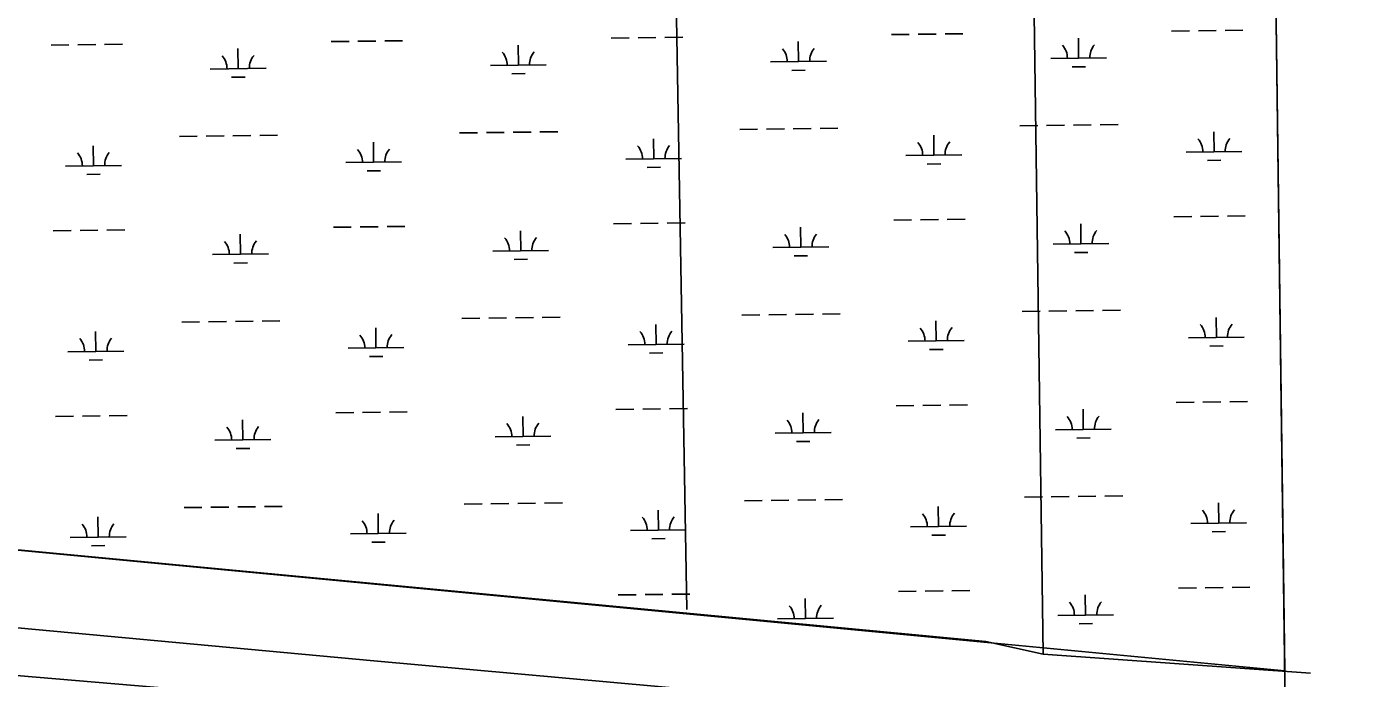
# Model space of a CAD drawing. Extents: x 3715084 to 3753216, y 488173 to 513963.
# Drawn here: x 3748666 to 3751049, y 503897 to 505065 of the extents above; entities that cross this region are included whole.
import ezdxf

# ---------------------------------------------------------------- set-up
doc = ezdxf.new("R2010")
doc.units = 0
for name, color, linetype in [('V-GRID-FRAM', 7, 'Continuous'), ('V-TOPO-SHOR', 7, 'Continuous'), ('V-WETL-SWMP', 7, 'Continuous')]:
    doc.layers.add(name, color=color, linetype=linetype)

msp = doc.modelspace()

# ---------------------------------------------------------------- linework, layer by layer
at = {"layer": 'V-GRID-FRAM'}
msp.add_lwpolyline([(3719350.3, 493590.7), (3719130.8, 511772.1), (3750813.3, 512168.5), (3751048.6, 493987.2), (3719350.3, 493590.7)], dxfattribs=at)
at = {"layer": 'V-TOPO-SHOR'}
msp.add_line((3745333.9, 504442.1), (3750384.8, 503963.3), dxfattribs=at)
for points in [[(3750487.4, 503940.5), (3750441.8, 507167.1), (3750715.4, 507748.6)], [(3749848.9, 504020.3), (3749826.1, 505320), (3749848.9, 505787.5), (3749826.1, 505981.3), (3749712.1, 506083.9)], [(3743212.3, 504868.4), (3743444.1, 504846.1), (3743609.9, 504826.8), (3743721.7, 504799.8), (3743868.2, 504753.6), (3743987.7, 504703.5), (3744068.7, 504661.1), (3744141.9, 504607.1), (3744288.4, 504526.1), (3744319.3, 504491.4), (3744392.5, 504425.9), (3744458, 504387.3), (3744500.4, 504368.1), (3744608.4, 504356.5), (3744693.2, 504352.7), (3744909.1, 504333.4), (3745136.5, 504306.4), (3745799.6, 504244.7), (3746674.7, 504171.5), (3747673.2, 504075.1), (3748455.8, 504005.7), (3749288.5, 503928.6), (3750055.6, 503859.2), (3750950, 503778.2)], [(3750950, 503689.6), (3749947.7, 503778.2), (3749650.8, 503812.9), (3748929.9, 503878.5), (3748471.2, 503917), (3747453.4, 504021.1), (3746713.3, 504090.5), (3745502.8, 504186.9)], [(3750384.8, 503963.3), (3750487.4, 503940.5), (3750966.3, 503906.3)]]:
    msp.add_lwpolyline(points, dxfattribs=at)
at = {"layer": 'V-WETL-SWMP'}
for p, q in [((3750813.3, 512168.5), (3750920.2, 503910.6)), ((3750215.6, 505050.7), (3750247.6, 505051.1)), ((3750263.6, 505051.3), (3750295.6, 505051.7)), ((3750311.6, 505051.9), (3750343.6, 505052.3)), ((3750717.5, 505057), (3750749.5, 505057.4)), ((3750765.5, 505057.6), (3750797.5, 505058)), ((3750813.5, 505058.2), (3750845.4, 505058.6)), ((3748710, 505031.9), (3748742, 505032.3)), ((3748758, 505032.5), (3748790, 505032.9)), ((3748806, 505033.1), (3748838, 505033.5)), ((3749045.4, 504989.7), (3749044.9, 505025.7)), ((3749211.9, 505038.2), (3749243.9, 505038.6)), ((3749259.8, 505038.8), (3749291.8, 505039.2)), ((3749307.8, 505039.4), (3749339.8, 505039.8)), ((3749547.3, 504995.9), (3749546.8, 505031.9)), ((3749713.7, 505044.4), (3749745.7, 505044.8)), ((3749761.7, 505045), (3749793.7, 505045.4)), ((3749809.7, 505045.6), (3749841.7, 505046)), ((3750049.1, 505002.2), (3750048.7, 505038.2)), ((3750551, 505008.5), (3750550.5, 505044.5)), ((3749999.1, 505001.6), (3750099.1, 505002.8)), ((3750501, 505007.8), (3750601, 505009.1)), ((3748995.4, 504989), (3749095.4, 504990.3)), ((3749497.3, 504995.3), (3749597.2, 504996.6)), ((3749535.4, 504980.4), (3749559.4, 504980.7)), ((3750037.3, 504986.6), (3750061.3, 504986.9)), ((3750539.2, 504992.9), (3750563.2, 504993.2)), ((3749033.6, 504974.1), (3749057.6, 504974.4)), ((3749943.8, 504880.8), (3749975.8, 504881.2)), ((3749991.8, 504881.4), (3750023.8, 504881.8)), ((3750039.8, 504882), (3750071.8, 504882.4)), ((3750087.8, 504882.6), (3750119.8, 504883)), ((3750445.7, 504887.1), (3750477.7, 504887.5)), ((3750493.6, 504887.7), (3750525.6, 504888.1)), ((3750541.6, 504888.3), (3750573.6, 504888.7)), ((3750589.6, 504888.9), (3750621.6, 504889.3)), ((3748940, 504868.3), (3748972, 504868.7)), ((3748988, 504868.9), (3749020, 504869.3)), ((3749036, 504869.5), (3749068, 504869.9)), ((3749084, 504870.1), (3749116, 504870.5)), ((3749288, 504821.9), (3749287.5, 504857.9)), ((3749441.9, 504874.5), (3749473.9, 504874.9)), ((3749489.9, 504875.1), (3749521.9, 504875.5)), ((3749537.9, 504875.7), (3749569.9, 504876.1)), ((3749585.9, 504876.3), (3749617.9, 504876.7)), ((3749789.8, 504828.1), (3749789.4, 504864.1)), ((3750291.7, 504834.4), (3750291.3, 504870.4)), ((3750793.6, 504840.7), (3750793.1, 504876.7)), ((3748786.1, 504815.6), (3748785.7, 504851.6)), ((3750241.7, 504833.8), (3750341.7, 504835)), ((3750743.6, 504840.1), (3750843.6, 504841.3)), ((3748736.1, 504815), (3748836.1, 504816.2)), ((3749238, 504821.2), (3749338, 504822.5)), ((3749739.8, 504827.5), (3749839.8, 504828.8)), ((3749778, 504812.6), (3749802, 504812.9)), ((3750279.9, 504818.8), (3750303.9, 504819.1)), ((3750781.8, 504825.1), (3750805.8, 504825.4)), ((3748774.3, 504800), (3748798.3, 504800.3)), ((3749276.2, 504806.3), (3749300.2, 504806.6)), ((3749813.9, 504713), (3749845.9, 504713.4)), ((3750219.7, 504718.1), (3750251.7, 504718.5)), ((3750267.7, 504718.7), (3750299.7, 504719.1)), ((3750315.7, 504719.3), (3750347.7, 504719.7)), ((3750721.6, 504724.3), (3750753.6, 504724.7)), ((3750769.6, 504724.9), (3750801.6, 504725.3)), ((3750817.6, 504725.5), (3750849.6, 504725.9)), ((3748714.1, 504699.3), (3748746.1, 504699.7)), ((3748762.1, 504699.9), (3748794.1, 504700.3)), ((3748810.1, 504700.5), (3748842.1, 504700.9)), ((3749049.5, 504657), (3749049.1, 504693)), ((3749216, 504705.5), (3749248, 504705.9)), ((3749264, 504706.1), (3749296, 504706.5)), ((3749312, 504706.7), (3749344, 504707.1)), ((3749551.4, 504663.3), (3749551, 504699.3)), ((3749717.9, 504711.8), (3749749.9, 504712.2)), ((3749765.9, 504712.4), (3749797.9, 504712.8)), ((3750053.3, 504669.6), (3750052.8, 504705.6)), ((3750555.1, 504675.8), (3750554.7, 504711.8)), ((3750003.3, 504668.9), (3750103.3, 504670.2)), ((3750505.1, 504675.2), (3750605.1, 504676.4)), ((3748999.5, 504656.4), (3749099.5, 504657.6)), ((3749501.4, 504662.7), (3749601.4, 504663.9)), ((3749539.6, 504647.7), (3749563.6, 504648)), ((3750041.5, 504654), (3750065.5, 504654.3)), ((3750543.3, 504660.2), (3750567.3, 504660.5)), ((3749037.7, 504641.4), (3749061.7, 504641.7)), ((3749947.9, 504548.2), (3749979.9, 504548.6)), ((3749995.9, 504548.8), (3750027.9, 504549.2)), ((3750043.9, 504549.4), (3750075.9, 504549.8)), ((3750091.9, 504550), (3750123.9, 504550.4)), ((3750449.8, 504554.4), (3750481.8, 504554.8)), ((3750497.8, 504555), (3750529.8, 504555.4)), ((3750545.8, 504555.6), (3750577.8, 504556)), ((3750593.8, 504556.2), (3750625.8, 504556.6)), ((3748944.2, 504535.6), (3748976.2, 504536)), ((3748992.2, 504536.2), (3749024.2, 504536.6)), ((3749040.2, 504536.8), (3749072.2, 504537.2)), ((3749088.2, 504537.4), (3749120.2, 504537.8)), ((3749292.1, 504489.2), (3749291.7, 504525.2)), ((3749446.1, 504541.9), (3749478.1, 504542.3)), ((3749494.1, 504542.5), (3749526.1, 504542.9)), ((3749542.1, 504543.1), (3749574.1, 504543.5)), ((3749590.1, 504543.7), (3749622.1, 504544.1)), ((3749794, 504495.5), (3749793.5, 504531.5)), ((3750295.9, 504501.8), (3750295.4, 504537.8)), ((3750797.7, 504508), (3750797.3, 504544)), ((3750920.2, 503910.6), (3744558.2, 504516.8)), ((3748790.3, 504482.9), (3748789.8, 504518.9)), ((3750245.9, 504501.1), (3750345.9, 504502.4)), ((3750747.7, 504507.4), (3750847.7, 504508.7)), ((3748740.3, 504482.3), (3748840.3, 504483.6)), ((3749242.1, 504488.6), (3749342.1, 504489.8)), ((3749744, 504494.9), (3749844, 504496.1)), ((3749782.2, 504479.9), (3749806.2, 504480.2)), ((3750284.1, 504486.2), (3750308.1, 504486.5)), ((3750785.9, 504492.5), (3750809.9, 504492.8)), ((3748778.5, 504467.4), (3748802.5, 504467.7)), ((3749280.3, 504473.6), (3749304.3, 504473.9)), ((3749770, 504379.7), (3749802, 504380.1)), ((3749818, 504380.3), (3749850, 504380.7)), ((3750223.9, 504385.4), (3750255.9, 504385.8)), ((3750271.9, 504386), (3750303.9, 504386.4)), ((3750319.9, 504386.6), (3750351.9, 504387)), ((3750725.8, 504391.7), (3750757.8, 504392.1)), ((3750773.8, 504392.3), (3750805.8, 504392.7)), ((3750821.8, 504392.9), (3750853.8, 504393.3)), ((3748718.3, 504366.6), (3748750.3, 504367)), ((3748766.3, 504367.2), (3748798.3, 504367.6)), ((3748814.3, 504367.8), (3748846.3, 504368.2)), ((3749053.7, 504324.4), (3749053.2, 504360.4)), ((3749220.2, 504372.9), (3749252.2, 504373.3)), ((3749268.2, 504373.5), (3749300.2, 504373.9)), ((3749316.2, 504374.1), (3749348.2, 504374.5)), ((3749555.6, 504330.6), (3749555.1, 504366.6)), ((3749722, 504379.1), (3749754, 504379.5)), ((3750057.4, 504336.9), (3750057, 504372.9)), ((3750559.3, 504343.2), (3750558.9, 504379.2)), ((3750007.4, 504336.3), (3750107.4, 504337.5)), ((3750509.3, 504342.6), (3750609.3, 504343.8)), ((3749003.7, 504323.7), (3749103.7, 504325)), ((3749041.9, 504308.8), (3749065.9, 504309.1)), ((3749505.6, 504330), (3749605.6, 504331.3)), ((3749543.8, 504315.1), (3749567.8, 504315.4)), ((3750045.6, 504321.3), (3750069.6, 504321.6)), ((3750547.5, 504327.6), (3750571.5, 504327.9)), ((3749952.1, 504215.5), (3749984.1, 504215.9)), ((3750000.1, 504216.1), (3750032.1, 504216.5)), ((3750048.1, 504216.7), (3750080.1, 504217.1)), ((3750096.1, 504217.3), (3750128.1, 504217.7)), ((3750454, 504221.8), (3750486, 504222.2)), ((3750502, 504222.4), (3750534, 504222.8)), ((3750550, 504223), (3750582, 504223.4)), ((3750598, 504223.6), (3750630, 504224)), ((3748948.4, 504203), (3748980.4, 504203.4)), ((3748996.4, 504203.6), (3749028.4, 504204)), ((3749044.4, 504204.2), (3749076.4, 504204.6)), ((3749092.4, 504204.8), (3749124.3, 504205.2)), ((3749296.3, 504156.6), (3749295.8, 504192.6)), ((3749450.2, 504209.2), (3749482.2, 504209.6)), ((3749498.2, 504209.8), (3749530.2, 504210.2)), ((3749546.2, 504210.4), (3749578.2, 504210.8)), ((3749594.2, 504211), (3749626.2, 504211.4)), ((3749798.2, 504162.8), (3749797.7, 504198.8)), ((3750300, 504169.1), (3750299.6, 504205.1)), ((3750801.9, 504175.4), (3750801.4, 504211.4)), ((3748794.4, 504150.3), (3748794, 504186.3)), ((3750250, 504168.5), (3750350, 504169.7)), ((3750751.9, 504174.8), (3750851.9, 504176)), ((3748744.4, 504149.7), (3748844.4, 504150.9)), ((3749246.3, 504155.9), (3749346.3, 504157.2)), ((3749748.2, 504162.2), (3749848.1, 504163.5)), ((3749786.3, 504147.3), (3749810.3, 504147.6)), ((3750288.2, 504153.5), (3750312.2, 504153.8)), ((3750790.1, 504159.8), (3750814.1, 504160.1)), ((3748782.6, 504134.7), (3748806.6, 504135)), ((3749284.5, 504141), (3749308.5, 504141.3)), ((3749726.2, 504046.5), (3749758.2, 504046.9)), ((3749774.2, 504047.1), (3749806.2, 504047.5)), ((3749822.2, 504047.7), (3749854.2, 504048.1)), ((3750228.1, 504052.8), (3750260.1, 504053.2)), ((3750276.1, 504053.4), (3750308.1, 504053.8)), ((3750324.1, 504054), (3750356.1, 504054.4)), ((3750563.5, 504010.5), (3750563, 504046.5)), ((3750729.9, 504059), (3750761.9, 504059.4)), ((3750777.9, 504059.6), (3750809.9, 504060)), ((3750825.9, 504060.2), (3750857.9, 504060.6)), ((3750061.6, 504004.3), (3750061.1, 504040.3)), ((3750011.6, 504003.6), (3750111.6, 504004.9)), ((3750513.5, 504009.9), (3750613.5, 504011.2)), ((3750551.7, 503994.9), (3750575.7, 503995.2))]:
    msp.add_line(p, q, dxfattribs=at)
for centre, start, end in [((3749993.9, 505002), 359.9442, 41.4878), ((3750104.4, 505003.4), 139.9442, 181.4878), ((3750495.7, 505008.3), 359.9442, 41.4878), ((3750606.2, 505009.6), 139.9442, 181.4878), ((3748990.1, 504989.4), 359.9442, 41.4878), ((3749100.6, 504990.8), 139.9442, 181.4878), ((3749492, 504995.7), 359.9442, 41.4878), ((3749602.5, 504997.1), 139.9442, 181.4878), ((3750236.5, 504834.2), 359.9442, 41.4878), ((3750346.9, 504835.6), 139.9442, 181.4878), ((3750738.3, 504840.5), 359.9442, 41.4878), ((3750848.8, 504841.8), 139.9442, 181.4878), ((3748730.9, 504815.4), 359.9442, 41.4878), ((3748841.3, 504816.8), 139.9442, 181.4878), ((3749232.7, 504821.6), 359.9442, 41.4878), ((3749343.2, 504823), 139.9442, 181.4878), ((3749734.6, 504827.9), 359.9442, 41.4878), ((3749845.1, 504829.3), 139.9442, 181.4878), ((3749998, 504669.3), 359.9442, 41.4878), ((3750108.5, 504670.7), 139.9442, 181.4878), ((3750499.9, 504675.6), 359.9442, 41.4878), ((3750610.4, 504677), 139.9442, 181.4878), ((3748994.3, 504656.8), 359.9442, 41.4878), ((3749104.8, 504658.2), 139.9442, 181.4878), ((3749496.2, 504663.1), 359.9442, 41.4878), ((3749606.6, 504664.4), 139.9442, 181.4878), ((3750240.6, 504501.5), 359.9442, 41.4878), ((3750351.1, 504502.9), 139.9442, 181.4878), ((3750742.5, 504507.8), 359.9442, 41.4878), ((3750853, 504509.2), 139.9442, 181.4878), ((3748735, 504482.7), 359.9442, 41.4878), ((3748845.5, 504484.1), 139.9442, 181.4878), ((3749236.9, 504489), 359.9442, 41.4878), ((3749347.4, 504490.4), 139.9442, 181.4878), ((3749738.8, 504495.3), 359.9442, 41.4878), ((3749849.2, 504496.7), 139.9442, 181.4878), ((3750002.2, 504336.7), 359.9442, 41.4878), ((3750112.7, 504338.1), 139.9442, 181.4878), ((3750504.1, 504343), 359.9442, 41.4878), ((3750614.5, 504344.3), 139.9442, 181.4878), ((3748998.5, 504324.1), 359.9442, 41.4878), ((3749108.9, 504325.5), 139.9442, 181.4878), ((3749500.3, 504330.4), 359.9442, 41.4878), ((3749610.8, 504331.8), 139.9442, 181.4878), ((3750244.8, 504168.9), 359.9442, 41.4878), ((3750355.3, 504170.3), 139.9442, 181.4878), ((3750746.6, 504175.2), 359.9442, 41.4878), ((3750857.1, 504176.5), 139.9442, 181.4878), ((3748739.2, 504150.1), 359.9442, 41.4878), ((3748849.6, 504151.5), 139.9442, 181.4878), ((3749241, 504156.3), 359.9442, 41.4878), ((3749351.5, 504157.7), 139.9442, 181.4878), ((3749742.9, 504162.6), 359.9442, 41.4878), ((3749853.4, 504164), 139.9442, 181.4878), ((3750006.3, 504004), 359.9442, 41.4878), ((3750116.8, 504005.4), 139.9442, 181.4878), ((3750508.2, 504010.3), 359.9442, 41.4878), ((3750618.7, 504011.7), 139.9442, 181.4878)]:
    msp.add_arc(centre, 35.2, start, end, dxfattribs=at)

doc.saveas('drawing.dxf')
